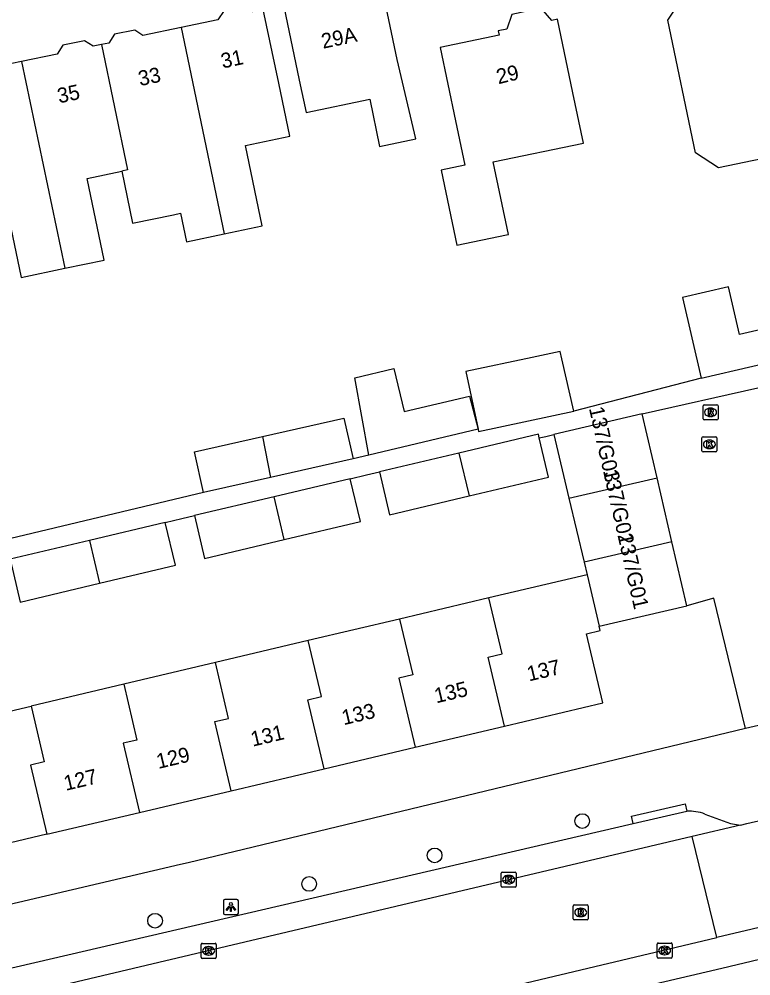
# Model space of a CAD drawing. Extents: x 162990 to 165007, y 383433 to 384336.
# Drawn here: x 164097.3 to 164145.9, y 384102.5 to 384166.2 of the extents above; entities that cross this region are included whole.
import ezdxf

# ---------------------------------------------------------------- set-up
doc = ezdxf.new("R2010")
doc.units = 0
for name, color, linetype in [('IMGEO_Boom', 7, 'Continuous'), ('IMGEO_Kolk', 7, 'Continuous'), ('IMGEO_Lichtpunt', 7, 'Continuous'), ('IMGEO_Pand', 7, 'Continuous'), ('IMGEO_Pand_nummerreeks', 7, 'Continuous'), ('IMGEO_Rijbaan_lokaal_open', 7, 'Continuous'), ('IMGEO_Rioolput', 7, 'Continuous'), ('IMGEO_Voetpad_open', 7, 'Continuous')]:
    doc.layers.add(name, color=color, linetype=linetype)

msp = doc.modelspace()

# ---------------------------------------------------------------- linework, layer by layer
at = {"layer": 'IMGEO_Boom'}
for centre in [(164134.723, 384112.833), (164124.907, 384110.55), (164116.564, 384108.647), (164106.316, 384106.2)]:
    msp.add_circle(centre, 0.489, dxfattribs=at)
at = {"layer": 'IMGEO_Kolk'}
for p, q in [((164142.682, 384137.466), (164142.682, 384138.318)), ((164142.757, 384138.392), (164143.609, 384138.392)), ((164143.17, 384138.172), (164143.195, 384138.172)), ((164143.683, 384138.318), (164143.683, 384137.466)), ((164143.609, 384137.392), (164142.757, 384137.392)), ((164143.193, 384137.612), (164143.168, 384137.612)), ((164129.33, 384108.51), (164129.33, 384109.362)), ((164129.405, 384109.436), (164130.257, 384109.436)), ((164130.331, 384109.362), (164130.331, 384108.51)), ((164129.841, 384108.656), (164129.816, 384108.656)), ((164129.818, 384109.216), (164129.843, 384109.216)), ((164130.257, 384108.436), (164129.405, 384108.436)), ((164109.379, 384103.771), (164109.379, 384104.623)), ((164109.454, 384104.697), (164110.306, 384104.697)), ((164109.867, 384104.477), (164109.892, 384104.477)), ((164110.38, 384104.623), (164110.38, 384103.771)), ((164139.702, 384103.793), (164139.702, 384104.645)), ((164139.777, 384104.719), (164140.629, 384104.719)), ((164140.19, 384104.499), (164140.215, 384104.499)), ((164140.703, 384104.645), (164140.703, 384103.793)), ((164110.306, 384103.697), (164109.454, 384103.697)), ((164109.89, 384103.917), (164109.865, 384103.917)), ((164140.629, 384103.719), (164139.777, 384103.719)), ((164140.213, 384103.939), (164140.188, 384103.939))]:
    msp.add_line(p, q, dxfattribs=at)
for points in [[(164142.682, 384137.466), (164142.682, 384138.318)], [(164142.757, 384138.392), (164143.609, 384138.392)], [(164143.003, 384138.092), (164143.126, 384138.092), (164143.126, 384137.941), (164143.256, 384138.092), (164143.42, 384138.092), (164143.274, 384137.941), (164143.427, 384137.692), (164143.275, 384137.692), (164143.19, 384137.856), (164143.126, 384137.789), (164143.126, 384137.692), (164143.003, 384137.692), (164143.003, 384138.092)], [(164143.683, 384138.318), (164143.683, 384137.466)], [(164143.609, 384137.392), (164142.757, 384137.392)], [(164129.33, 384108.51), (164129.33, 384109.362)], [(164129.405, 384109.436), (164130.257, 384109.436)], [(164130.331, 384109.362), (164130.331, 384108.51)], [(164129.651, 384109.136), (164129.774, 384109.136), (164129.774, 384108.985), (164129.904, 384109.136), (164130.068, 384109.136), (164129.922, 384108.985), (164130.075, 384108.736), (164129.923, 384108.736), (164129.838, 384108.9), (164129.774, 384108.833), (164129.774, 384108.736), (164129.651, 384108.736), (164129.651, 384109.136)], [(164130.257, 384108.436), (164129.405, 384108.436)], [(164109.379, 384103.771), (164109.379, 384104.623)], [(164109.454, 384104.697), (164110.306, 384104.697)], [(164109.7, 384104.397), (164109.823, 384104.397), (164109.823, 384104.246), (164109.953, 384104.397), (164110.117, 384104.397), (164109.971, 384104.246), (164110.124, 384103.997), (164109.972, 384103.997), (164109.887, 384104.161), (164109.823, 384104.094), (164109.823, 384103.997), (164109.7, 384103.997), (164109.7, 384104.397)], [(164110.38, 384104.623), (164110.38, 384103.771)], [(164139.702, 384103.793), (164139.702, 384104.645)], [(164139.777, 384104.719), (164140.629, 384104.719)], [(164140.023, 384104.419), (164140.146, 384104.419), (164140.146, 384104.268), (164140.276, 384104.419), (164140.44, 384104.419), (164140.294, 384104.268), (164140.447, 384104.019), (164140.295, 384104.019), (164140.21, 384104.183), (164140.146, 384104.116), (164140.146, 384104.019), (164140.023, 384104.019), (164140.023, 384104.419)], [(164140.703, 384104.645), (164140.703, 384103.793)], [(164110.306, 384103.697), (164109.454, 384103.697)], [(164140.629, 384103.719), (164139.777, 384103.719)]]:
    msp.add_lwpolyline(points, dxfattribs=at)
for centre, start, end in [((164142.759, 384138.316), 91.55205, 178.44795), ((164142.759, 384138.316), 91.55205, 178.44795), ((164143.607, 384138.316), 1.55205, 88.44795), ((164143.607, 384138.316), 1.55205, 88.44795), ((164142.759, 384137.468), 181.55205, 268.44795), ((164142.759, 384137.468), 181.55205, 268.44795), ((164143.607, 384137.468), 271.55205, 358.44795), ((164143.607, 384137.468), 271.55205, 358.44795), ((164129.407, 384109.36), 91.55205, 178.44795), ((164129.407, 384109.36), 91.55205, 178.44795), ((164130.255, 384109.36), 1.55205, 88.44795), ((164130.255, 384109.36), 1.55205, 88.44795), ((164129.407, 384108.512), 181.55205, 268.44795), ((164129.407, 384108.512), 181.55205, 268.44795), ((164130.255, 384108.512), 271.55205, 358.44795), ((164130.255, 384108.512), 271.55205, 358.44795), ((164109.456, 384104.621), 91.55205, 178.44795), ((164109.456, 384104.621), 91.55205, 178.44795), ((164110.304, 384104.621), 1.55205, 88.44795), ((164110.304, 384104.621), 1.55205, 88.44795), ((164139.779, 384104.643), 91.55205, 178.44795), ((164139.779, 384104.643), 91.55205, 178.44795), ((164140.627, 384104.643), 1.55205, 88.44795), ((164140.627, 384104.643), 1.55205, 88.44795), ((164109.456, 384103.773), 181.55205, 268.44795), ((164109.456, 384103.773), 181.55205, 268.44795), ((164110.304, 384103.773), 271.55205, 358.44795), ((164110.304, 384103.773), 271.55205, 358.44795), ((164139.779, 384103.795), 181.55205, 268.44795), ((164139.779, 384103.795), 181.55205, 268.44795), ((164140.627, 384103.795), 271.55205, 358.44795), ((164140.627, 384103.795), 271.55205, 358.44795)]:
    msp.add_arc(centre, 0.0765, start, end, dxfattribs=at)
for centre, major_axis, ratio, start_param, end_param in [((164143.169, 384137.892), (-0.387, 0.002), 0.722429, 4.712389, 7.853982), ((164143.194, 384137.892), (-0.39, 0.002), 0.717154, 1.570796, 4.712389), ((164129.817, 384108.936), (-0.387, 0.002), 0.722429, 4.712389, 7.853982), ((164129.842, 384108.936), (-0.39, 0.002), 0.717154, 1.570796, 4.712389), ((164109.866, 384104.197), (-0.387, 0.002), 0.722429, 4.712389, 7.853982), ((164109.891, 384104.197), (-0.39, 0.002), 0.717154, 1.570796, 4.712389), ((164140.189, 384104.219), (-0.387, 0.002), 0.722429, 4.712389, 7.853982), ((164140.214, 384104.219), (-0.39, 0.002), 0.717154, 1.570796, 4.712389)]:
    msp.add_ellipse(centre, major_axis=major_axis, ratio=ratio, start_param=start_param, end_param=end_param, dxfattribs=at)
at = {"layer": 'IMGEO_Lichtpunt'}
for p, q in [((164110.86, 384107.515), (164110.86, 384106.708)), ((164110.86, 384107.515), (164110.86, 384106.708)), ((164111.762, 384107.61), (164110.954, 384107.61)), ((164111.762, 384107.61), (164110.954, 384107.61)), ((164111.856, 384106.708), (164111.856, 384107.515)), ((164111.856, 384106.708), (164111.856, 384107.515)), ((164110.954, 384106.614), (164111.762, 384106.614)), ((164110.954, 384106.614), (164111.762, 384106.614))]:
    msp.add_line(p, q, dxfattribs=at)
for points in [[(164111.234, 384107.179), (164111.273, 384107.151), (164111.085, 384106.889), (164111.047, 384106.916), (164111.234, 384107.179)], [(164111.336, 384107.131), (164111.383, 384107.131), (164111.383, 384106.809), (164111.336, 384106.809), (164111.336, 384107.131)], [(164111.446, 384107.151), (164111.484, 384107.178), (164111.671, 384106.916), (164111.632, 384106.888), (164111.446, 384107.151)]]:
    msp.add_lwpolyline(points, dxfattribs=at)
msp.add_circle((164111.359, 384107.313), 0.0994, dxfattribs=at)
for centre, start, end in [((164110.954, 384107.515), 90, 180), ((164110.954, 384107.515), 90, 180), ((164111.762, 384107.515), 0, 90), ((164111.762, 384107.515), 0, 90), ((164110.954, 384106.708), 180, 270), ((164110.954, 384106.708), 180, 270), ((164111.762, 384106.708), 270, 0), ((164111.762, 384106.708), 270, 360)]:
    msp.add_arc(centre, 0.0946, start, end, dxfattribs=at)
at = {"layer": 'IMGEO_Pand'}
for points in [[(164149.176, 384159.914), (164149.048, 384159.887), (164149.549, 384157.486), (164143.795, 384156.284), (164142.257, 384157.29), (164140.416, 384166.1), (164141.422, 384167.638), (164141.638, 384167.683), (164140.676, 384172.284), (164146.342, 384173.468)], [(164122.416, 384163.487), (164121.393, 384168.38), (164118.544, 384167.784), (164118.464, 384168.165), (164116.085, 384167.668), (164116.167, 384167.279), (164114.886, 384167.012), (164115.909, 384162.118), (164116.359, 384159.965), (164120.591, 384160.849), (164121.246, 384157.716), (164123.659, 384158.22), (164122.416, 384163.487)], [(164110.905, 384151.895), (164113.439, 384152.425), (164112.32, 384157.78), (164115.274, 384158.398), (164114.536, 384161.927), (164113.513, 384166.821), (164112.791, 384166.67), (164112.234, 384167.034), (164110.901, 384166.756), (164110.501, 384166.144), (164108.043, 384165.63)], [(164128.81, 384156.677), (164134.805, 384157.93), (164134.105, 384161.276), (164133.082, 384166.17), (164132.708, 384166.092), (164131.985, 384166.901), (164130.033, 384166.493), (164129.714, 384165.521), (164129.137, 384165.401), (164129.2, 384165.103), (164125.283, 384164.285), (164126.302, 384159.411), (164126.919, 384156.46), (164125.343, 384156.131), (164126.387, 384151.142), (164129.681, 384151.841), (164129.817, 384151.859), (164128.81, 384156.677)], [(164108.043, 384165.63), (164105.509, 384165.1), (164104.967, 384165.455), (164103.619, 384165.173), (164103.237, 384164.589), (164102.745, 384164.486)], [(164108.043, 384165.63), (164110.905, 384151.895)], [(164102.745, 384164.486), (164102.193, 384164.371), (164101.618, 384164.747), (164100.188, 384164.448), (164099.802, 384163.859), (164097.442, 384163.366)], [(164102.745, 384164.486), (164104.482, 384156.146), (164104.099, 384156.066)], [(164097.442, 384163.366), (164094.832, 384162.82), (164094.311, 384163.161), (164092.794, 384162.844), (164092.638, 384162.369), (164091.979, 384162.231), (164093.002, 384157.337), (164093.722, 384153.893), (164096.284, 384154.428), (164097.419, 384148.999), (164100.31, 384149.604)], [(164097.442, 384163.366), (164100.31, 384149.604)], [(164100.31, 384149.604), (164102.931, 384150.152), (164101.796, 384155.581), (164104.099, 384156.066)], [(164104.099, 384156.066), (164104.821, 384152.604), (164107.532, 384153.169), (164108.01, 384153.269), (164108.406, 384151.373), (164110.905, 384151.895)], [(164152.301, 384144.699), (164151.829, 384146.741), (164145.187, 384145.207), (164144.457, 384148.37), (164141.394, 384147.663), (164142.633, 384142.297)], [(164142.633, 384142.297), (164146.062, 384143.089), (164152.338, 384144.539), (164152.301, 384144.699)], [(164134.173, 384140.11), (164133.373, 384143.576), (164133.262, 384144.059), (164131.39, 384143.668), (164126.993, 384142.749), (164127.797, 384138.904)], [(164120.525, 384137.176), (164119.594, 384142.323), (164122.204, 384142.943), (164122.884, 384140.078), (164127.217, 384141.108), (164127.797, 384138.904)], [(164127.797, 384138.904), (164127.831, 384138.742), (164134.173, 384140.11)], [(164138.716, 384139.929), (164132.842, 384138.547)], [(164139.702, 384135.673), (164138.716, 384139.929)], [(164113.464, 384138.423), (164118.873, 384139.637), (164119.482, 384136.926)], [(164127.797, 384138.904), (164120.525, 384137.176)], [(164109.536, 384134.694), (164108.928, 384137.405), (164113.464, 384138.423)], [(164113.464, 384138.423), (164113.983, 384135.692)], [(164131.869, 384138.317), (164131.81, 384138.565), (164126.528, 384137.316)], [(164127.2, 384134.464), (164132.484, 384135.713), (164131.869, 384138.317)], [(164132.842, 384138.547), (164133.841, 384134.315)], [(164126.528, 384137.316), (164121.242, 384136.065)], [(164126.528, 384137.316), (164127.2, 384134.464)], [(164119.482, 384136.926), (164113.983, 384135.692)], [(164121.242, 384136.065), (164121.915, 384133.214), (164127.2, 384134.464)], [(164113.983, 384135.692), (164109.536, 384134.694)], [(164119.296, 384135.605), (164114.238, 384134.409)], [(164114.91, 384131.557), (164119.969, 384132.753), (164119.296, 384135.605)], [(164133.841, 384134.315), (164139.702, 384135.673)], [(164140.688, 384131.416), (164139.702, 384135.673)], [(164114.238, 384134.409), (164108.941, 384133.156)], [(164114.91, 384131.557), (164114.238, 384134.409)], [(164133.841, 384134.315), (164134.844, 384130.063)], [(164108.941, 384133.156), (164109.614, 384130.304), (164114.91, 384131.557)], [(164106.995, 384132.696), (164101.951, 384131.502)], [(164102.622, 384128.65), (164107.668, 384129.844), (164106.995, 384132.696)], [(164101.951, 384131.502), (164096.67, 384130.253)], [(164101.951, 384131.502), (164102.622, 384128.65)], [(164140.688, 384131.416), (164134.844, 384130.063)], [(164141.674, 384127.16), (164140.688, 384131.416)], [(164096.67, 384130.253), (164097.343, 384127.402), (164102.622, 384128.65)], [(164134.844, 384130.063), (164135.044, 384129.215)], [(164135.044, 384129.215), (164128.516, 384127.673)], [(164135.044, 384129.215), (164135.853, 384125.79)], [(164128.516, 384127.673), (164122.576, 384126.27)], [(164129.562, 384119.146), (164128.476, 384123.743), (164129.391, 384123.958), (164128.516, 384127.673)], [(164135.853, 384125.79), (164141.674, 384127.16)], [(164122.576, 384126.27), (164116.505, 384124.836)], [(164122.576, 384126.27), (164123.451, 384122.555), (164122.536, 384122.34), (164123.622, 384117.743)], [(164129.562, 384119.146), (164136.092, 384120.688), (164135.006, 384125.283), (164135.921, 384125.499), (164135.853, 384125.79)], [(164116.505, 384124.836), (164110.326, 384123.377)], [(164117.551, 384116.309), (164116.465, 384120.906), (164117.38, 384121.121), (164116.505, 384124.836)], [(164110.326, 384123.377), (164104.231, 384121.937)], [(164111.371, 384114.849), (164110.286, 384119.446), (164111.201, 384119.661), (164110.326, 384123.377)], [(164104.231, 384121.937), (164098.076, 384120.483)], [(164104.231, 384121.937), (164105.106, 384118.221), (164104.191, 384118.006), (164105.276, 384113.409)], [(164091.825, 384119.007), (164098.076, 384120.483)], [(164098.076, 384120.483), (164098.951, 384116.767), (164098.036, 384116.552), (164099.121, 384111.956)], [(164123.622, 384117.743), (164129.562, 384119.146)], [(164117.551, 384116.309), (164123.622, 384117.743)], [(164111.371, 384114.849), (164117.551, 384116.309)], [(164105.276, 384113.409), (164111.371, 384114.849)], [(164099.121, 384111.956), (164105.276, 384113.409)], [(164099.121, 384111.956), (164092.87, 384110.479)]]:
    msp.add_lwpolyline(points, dxfattribs=at)
at = {"layer": 'IMGEO_Rijbaan_lokaal_open'}
for points in [[(164138.716, 384139.929), (164146.407, 384141.659)], [(164145.589, 384118.98), (164143.471, 384127.657), (164141.674, 384127.16)], [(164149.697, 384119.951), (164145.589, 384118.98)], [(164145.251, 384112.569), (164142.035, 384111.808)], [(164145.251, 384112.569), (164145.678, 384112.672), (164146.729, 384112.921)], [(164142.035, 384111.808), (164109.462, 384104.102), (164057.368, 384091.778)], [(164143.674, 384105.076), (164142.035, 384111.808)], [(164148.372, 384106.191), (164143.674, 384105.076)], [(164079.752, 384089.901), (164111.13, 384097.35), (164143.674, 384105.076)]]:
    msp.add_lwpolyline(points, dxfattribs=at)
at = {"layer": 'IMGEO_Rioolput'}
for p, q in [((164142.832, 384140.522), (164143.684, 384140.522)), ((164142.757, 384139.596), (164142.757, 384140.448)), ((164143.245, 384140.302), (164143.27, 384140.302)), ((164143.758, 384140.448), (164143.758, 384139.596)), ((164143.684, 384139.522), (164142.832, 384139.522)), ((164143.268, 384139.742), (164143.243, 384139.742)), ((164134.123, 384106.327), (164134.123, 384107.179)), ((164134.198, 384107.253), (164135.05, 384107.253)), ((164134.611, 384107.033), (164134.636, 384107.033)), ((164135.124, 384107.179), (164135.124, 384106.327)), ((164135.05, 384106.253), (164134.198, 384106.253)), ((164134.634, 384106.473), (164134.609, 384106.473))]:
    msp.add_line(p, q, dxfattribs=at)
for points in [[(164142.832, 384140.522), (164143.684, 384140.522)], [(164142.757, 384139.596), (164142.757, 384140.448)], [(164143.346, 384140.22), (164143.094, 384140.222), (164143.094, 384139.822)], [(164143.094, 384139.822), (164143.218, 384139.822), (164143.218, 384139.984), (164143.229, 384139.984)], [(164143.272, 384140.141), (164143.218, 384140.141), (164143.218, 384140.06)], [(164143.218, 384140.06), (164143.27, 384140.06)], [(164143.276, 384139.955), (164143.347, 384139.822), (164143.487, 384139.822), (164143.422, 384139.948)], [(164143.758, 384140.448), (164143.758, 384139.596)], [(164143.684, 384139.522), (164142.832, 384139.522)], [(164134.123, 384106.327), (164134.123, 384107.179)], [(164134.198, 384107.253), (164135.05, 384107.253)], [(164134.712, 384106.951), (164134.46, 384106.953), (164134.46, 384106.553)], [(164134.638, 384106.872), (164134.584, 384106.872), (164134.584, 384106.791)], [(164134.584, 384106.791), (164134.636, 384106.791)], [(164135.124, 384107.179), (164135.124, 384106.327)], [(164135.05, 384106.253), (164134.198, 384106.253)], [(164134.46, 384106.553), (164134.584, 384106.553), (164134.584, 384106.715), (164134.595, 384106.715)], [(164134.642, 384106.686), (164134.713, 384106.553), (164134.853, 384106.553), (164134.788, 384106.679)]]:
    msp.add_lwpolyline(points, dxfattribs=at)
for centre, radius, start, end in [((164142.834, 384140.446), 0.0765, 91.55205, 178.44795), ((164142.834, 384140.446), 0.0765, 91.55205, 178.44795), ((164143.682, 384140.446), 0.0765, 1.55205, 88.44795), ((164143.682, 384140.446), 0.0765, 1.55205, 88.44795), ((164143.228, 384139.931), 0.0533, 26.02933, 88.69889), ((164143.254, 384140.249), 0.19, 274.7715, 282.96867), ((164143.278, 384140.045), 0.0964, 77.00612, 93.18647), ((164143.292, 384140.102), 0.0378, 276.66336, 79.67722), ((164143.345, 384140.11), 0.109, 350.36119, 89.41601), ((164143.343, 384140.11), 0.112, 277.58423, 350.98172), ((164143.327, 384139.895), 0.108, 29.51342, 73.79051), ((164142.834, 384139.598), 0.0765, 181.55205, 268.44795), ((164142.834, 384139.598), 0.0765, 181.55205, 268.44795), ((164143.682, 384139.598), 0.0765, 271.55205, 358.44795), ((164143.682, 384139.598), 0.0765, 271.55205, 358.44795), ((164134.2, 384107.177), 0.0765, 91.55205, 178.44795), ((164134.2, 384107.177), 0.0765, 91.55205, 178.44795), ((164134.62, 384106.98), 0.19, 274.7715, 282.96867), ((164134.644, 384106.776), 0.0964, 77.00612, 93.18647), ((164134.658, 384106.833), 0.0378, 276.66336, 79.67722), ((164134.711, 384106.841), 0.109, 350.36119, 89.41601), ((164134.709, 384106.841), 0.112, 277.58423, 350.98172), ((164135.048, 384107.177), 0.0765, 1.55205, 88.44795), ((164135.048, 384107.177), 0.0765, 1.55205, 88.44795), ((164134.2, 384106.329), 0.0765, 181.55205, 268.44795), ((164134.2, 384106.329), 0.0765, 181.55205, 268.44795), ((164134.594, 384106.662), 0.0533, 26.02933, 88.69889), ((164134.693, 384106.626), 0.108, 29.51342, 73.79051), ((164135.048, 384106.329), 0.0765, 271.55205, 358.44795), ((164135.048, 384106.329), 0.0765, 271.55205, 358.44795)]:
    msp.add_arc(centre, radius, start, end, dxfattribs=at)
for centre, major_axis, ratio, start_param, end_param in [((164143.244, 384140.022), (-0.387, 0.002), 0.722429, 4.712389, 7.853982), ((164143.269, 384140.022), (-0.39, 0.002), 0.717154, 1.570796, 4.712389), ((164134.61, 384106.753), (-0.387, 0.002), 0.722429, 4.712389, 7.853982), ((164134.635, 384106.753), (-0.39, 0.002), 0.717154, 1.570796, 4.712389)]:
    msp.add_ellipse(centre, major_axis=major_axis, ratio=ratio, start_param=start_param, end_param=end_param, dxfattribs=at)
at = {"layer": 'IMGEO_Voetpad_open'}
for points in [[(164142.633, 384142.297), (164134.173, 384140.11)], [(164131.869, 384138.317), (164132.308, 384138.421), (164132.842, 384138.547)], [(164120.525, 384137.176), (164119.482, 384136.926)], [(164119.296, 384135.605), (164120.383, 384135.862), (164121.242, 384136.065)], [(164109.536, 384134.694), (164061.512, 384123.221)], [(164106.995, 384132.696), (164108.095, 384132.956), (164108.941, 384133.156)], [(164214.8, 384119.856), (164157.009, 384106.119), (164144.005, 384103.025), (164111.601, 384095.448), (164083.09, 384088.781)], [(164145.589, 384118.98), (164108.511, 384110.062), (164108.017, 384109.946), (164047.969, 384095.856)], [(164138.108, 384112.663), (164137.996, 384113.15), (164141.561, 384113.978), (164141.673, 384113.491)], [(164138.108, 384112.663), (164141.673, 384113.491)], [(164142.884, 384113.298), (164144.592, 384112.659), (164145.251, 384112.569)], [(164056.796, 384093.781), (164109.015, 384105.907), (164138.108, 384112.663)]]:
    msp.add_lwpolyline(points, dxfattribs=at)
msp.add_arc((164141.808, 384110.442), 3.052, 69.35439, 92.53518, dxfattribs=at)

# ---------------------------------------------------------------- texts
at = {"layer": 'IMGEO_Pand_nummerreeks'}
for s, rotation, p in [('29A', 11.87268, (164117.486, 384164.207)), ('31', 12.0326, (164110.807, 384162.89)), ('33', 12.03211, (164105.313, 384161.719)), ('29', 13.58483, (164129.149, 384161.846)), ('35', 12.03211, (164099.93, 384160.572)), ('137/G03', 282.68038, (164135.166, 384140.295)), ('137/G02', 282.68038, (164136.102, 384136.135)), ('137/G01', 282.68038, (164137.065, 384131.854)), ('137', 13.2896, (164131.18, 384122.117)), ('135', 13.2896, (164125.018, 384120.661)), ('133', 13.2896, (164118.857, 384119.206)), ('131', 13.2896, (164112.807, 384117.777)), ('129', 13.2896, (164106.535, 384116.296)), ('127', 13.2896, (164100.373, 384114.84))]:
    msp.add_text(s, height=1, rotation=rotation, dxfattribs=at).set_placement(p)

doc.saveas('drawing.dxf')
